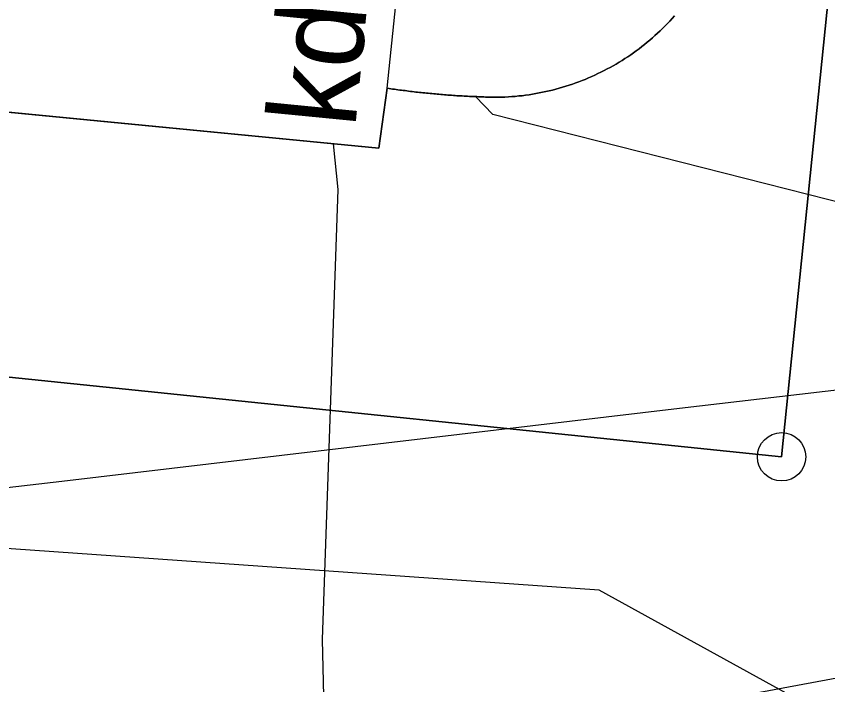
# Model space of a CAD drawing. Extents: x 6434771 to 6436222, y 5663454 to 5664782.
# Drawn here: x 6435089.56 to 6435097.95, y 5664336.72 to 5664343.63 of the extents above; entities that cross this region are included whole.
import ezdxf

# ---------------------------------------------------------------- set-up
doc = ezdxf.new("R2010")
doc.units = 0
for name, color, linetype in [('Warstwa 1', 7, 'Continuous'), ('Warstwa 10', 7, 'Continuous'), ('Warstwa 12', 7, 'Continuous'), ('Warstwa 4', 7, 'Continuous'), ('Warstwa 5', 7, 'Continuous'), ('Warstwa 6', 7, 'Continuous'), ('Warstwa 7', 7, 'Continuous')]:
    doc.layers.add(name, color=color, linetype=linetype)

msp = doc.modelspace()

# ---------------------------------------------------------------- linework, layer by layer
at = {"layer": 'Warstwa 1'}
for p, q in [((6435097.471, 5664339.076), (6435098.425, 5664348.436)), ((6435097.471, 5664339.076), (6435098.425, 5664348.436)), ((6435067.287, 5664342.191), (6435097.471, 5664339.076)), ((6435067.287, 5664342.191), (6435097.471, 5664339.076))]:
    msp.add_line(p, q, dxfattribs=at)
msp.add_lwpolyline([(6435096.363, 5664343.633), (6435096.34, 5664343.607), (6435096.316, 5664343.58), (6435096.292, 5664343.554), (6435096.266, 5664343.529), (6435096.241, 5664343.504), (6435096.216, 5664343.479), (6435096.189, 5664343.454), (6435096.163, 5664343.431), (6435096.137, 5664343.407), (6435096.109, 5664343.384), (6435096.082, 5664343.361), (6435096.055, 5664343.339), (6435096.027, 5664343.316), (6435095.998, 5664343.295), (6435095.97, 5664343.274), (6435095.941, 5664343.253), (6435095.912, 5664343.233), (6435095.882, 5664343.212), (6435095.853, 5664343.193), (6435095.823, 5664343.174), (6435095.793, 5664343.155), (6435095.762, 5664343.136), (6435095.731, 5664343.119), (6435095.7, 5664343.101), (6435095.669, 5664343.085), (6435095.638, 5664343.068), (6435095.605, 5664343.052), (6435095.573, 5664343.037), (6435095.541, 5664343.021), (6435095.509, 5664343.007), (6435095.477, 5664342.992), (6435095.443, 5664342.978), (6435095.41, 5664342.966), (6435095.377, 5664342.952), (6435095.344, 5664342.941), (6435095.31, 5664342.928), (6435095.277, 5664342.917), (6435095.243, 5664342.906), (6435095.208, 5664342.896), (6435095.174, 5664342.886), (6435095.14, 5664342.876), (6435095.105, 5664342.867), (6435095.071, 5664342.859), (6435095.036, 5664342.851), (6435095.002, 5664342.844), (6435094.967, 5664342.837), (6435094.932, 5664342.83), (6435094.897, 5664342.824), (6435094.862, 5664342.819), (6435094.826, 5664342.814), (6435094.79, 5664342.809), (6435094.755, 5664342.806), (6435094.72, 5664342.802), (6435094.684, 5664342.799), (6435094.649, 5664342.797), (6435094.613, 5664342.795), (6435094.578, 5664342.794), (6435094.542, 5664342.793), (6435094.506, 5664342.793), (6435094.488, 5664342.793), (6435094.469, 5664342.793), (6435094.451, 5664342.794), (6435094.432, 5664342.795), (6435094.413, 5664342.795), (6435094.395, 5664342.796), (6435094.376, 5664342.796), (6435094.358, 5664342.797), (6435094.339, 5664342.798), (6435094.321, 5664342.799), (6435094.302, 5664342.799), (6435094.284, 5664342.8), (6435094.265, 5664342.801), (6435094.247, 5664342.802), (6435094.228, 5664342.803), (6435094.209, 5664342.804), (6435094.191, 5664342.804), (6435094.172, 5664342.806), (6435094.154, 5664342.807), (6435094.135, 5664342.808), (6435094.117, 5664342.809), (6435094.098, 5664342.811), (6435094.08, 5664342.812), (6435094.061, 5664342.813), (6435094.043, 5664342.814), (6435094.024, 5664342.815), (6435094.006, 5664342.818), (6435093.987, 5664342.819), (6435093.969, 5664342.82), (6435093.95, 5664342.821), (6435093.931, 5664342.824), (6435093.913, 5664342.825), (6435093.895, 5664342.827), (6435093.877, 5664342.828), (6435093.858, 5664342.83), (6435093.84, 5664342.832), (6435093.821, 5664342.834), (6435093.803, 5664342.835), (6435093.785, 5664342.837), (6435093.766, 5664342.84), (6435093.748, 5664342.841), (6435093.729, 5664342.843), (6435093.711, 5664342.845), (6435093.692, 5664342.847), (6435093.674, 5664342.85), (6435093.655, 5664342.852), (6435093.637, 5664342.854), (6435093.618, 5664342.856), (6435093.6, 5664342.859), (6435093.581, 5664342.861), (6435093.563, 5664342.863), (6435093.545, 5664342.865), (6435093.526, 5664342.867), (6435093.508, 5664342.871), (6435093.489, 5664342.873), (6435093.471, 5664342.875), (6435093.452, 5664342.878), (6435093.434, 5664342.881), (6435093.416, 5664342.884), (6435093.397, 5664342.886), (6435093.31, 5664342.267), (6435085.189, 5664343.055)], dxfattribs=at)
at = {"layer": 'Warstwa 10'}
msp.add_circle((6435097.471, 5664339.076), 0.25, dxfattribs=at)
at = {"layer": 'Warstwa 12'}
for points in [[(6435132.438, 5664335.787), (6435124.784, 5664334.176), (6435113.592, 5664330.781), (6435106.818, 5664332.903), (6435106.878, 5664333.164), (6435106.411, 5664333.228), (6435104.663, 5664333.369), (6435104.181, 5664333.329), (6435103.682, 5664333.311), (6435100.055, 5664335.235), (6435095.585, 5664337.699), (6435082.355, 5664338.629), (6435069.833, 5664340.19), (6435067.774, 5664341.135), (6435066.752, 5664344.338), (6435065.661, 5664347.511), (6435065.691, 5664351.691), (6435067.119, 5664364.765), (6435067.487, 5664373.642), (6435068.554, 5664376.699), (6435070.485, 5664385.857), (6435078.011, 5664384.869)], [(6435130.641, 5664335.069), (6435127.612, 5664333.917), (6435113.35, 5664337.609), (6435107.887, 5664339.091), (6435103.433, 5664340.253), (6435100.344, 5664341.127), (6435094.488, 5664342.615), (6435094.308, 5664342.799)]]:
    msp.add_lwpolyline(points, dxfattribs=at)
at = {"layer": 'Warstwa 4'}
msp.add_lwpolyline([(6435077.576, 5664358.619), (6435076.683, 5664350.139), (6435076.156, 5664344.524), (6435076.119, 5664343.975), (6435080.094, 5664343.557), (6435080.09, 5664343.207), (6435081.282, 5664341.752), (6435083.699, 5664341.483), (6435085.155, 5664342.726), (6435085.189, 5664343.055), (6435093.31, 5664342.267), (6435093.397, 5664342.886), (6435093.964, 5664348.38), (6435094.664, 5664355.842), (6435091.197, 5664356.094), (6435091.513, 5664359.12), (6435081.174, 5664360.105), (6435081.052, 5664358.257)], close=True, dxfattribs=at)
at = {"layer": 'Warstwa 5'}
for p, q in [((6435096.34, 5664343.607), (6435096.363, 5664343.633)), ((6435096.266, 5664343.529), (6435096.292, 5664343.554)), ((6435096.292, 5664343.554), (6435096.316, 5664343.58)), ((6435096.316, 5664343.58), (6435096.34, 5664343.607)), ((6435096.189, 5664343.454), (6435096.216, 5664343.479)), ((6435096.216, 5664343.479), (6435096.241, 5664343.504)), ((6435096.241, 5664343.504), (6435096.266, 5664343.529)), ((6435096.082, 5664343.361), (6435096.109, 5664343.384)), ((6435096.109, 5664343.384), (6435096.137, 5664343.407)), ((6435096.137, 5664343.407), (6435096.163, 5664343.431)), ((6435096.163, 5664343.431), (6435096.189, 5664343.454)), ((6435095.998, 5664343.295), (6435096.027, 5664343.316)), ((6435096.027, 5664343.316), (6435096.055, 5664343.339)), ((6435096.055, 5664343.339), (6435096.082, 5664343.361)), ((6435095.882, 5664343.212), (6435095.912, 5664343.233)), ((6435095.912, 5664343.233), (6435095.941, 5664343.253)), ((6435095.941, 5664343.253), (6435095.97, 5664343.274)), ((6435095.97, 5664343.274), (6435095.998, 5664343.295)), ((6435095.731, 5664343.119), (6435095.762, 5664343.136)), ((6435095.762, 5664343.136), (6435095.793, 5664343.155)), ((6435095.793, 5664343.155), (6435095.823, 5664343.174)), ((6435095.823, 5664343.174), (6435095.853, 5664343.193)), ((6435095.853, 5664343.193), (6435095.882, 5664343.212)), ((6435085.189, 5664343.055), (6435093.31, 5664342.267)), ((6435095.573, 5664343.037), (6435095.605, 5664343.052)), ((6435095.605, 5664343.052), (6435095.638, 5664343.068)), ((6435095.638, 5664343.068), (6435095.669, 5664343.085)), ((6435095.669, 5664343.085), (6435095.7, 5664343.101)), ((6435095.7, 5664343.101), (6435095.731, 5664343.119)), ((6435095.377, 5664342.952), (6435095.41, 5664342.966)), ((6435095.41, 5664342.966), (6435095.443, 5664342.978)), ((6435095.443, 5664342.978), (6435095.477, 5664342.992)), ((6435095.477, 5664342.992), (6435095.509, 5664343.007)), ((6435095.509, 5664343.007), (6435095.541, 5664343.021)), ((6435095.541, 5664343.021), (6435095.573, 5664343.037)), ((6435093.31, 5664342.267), (6435093.397, 5664342.886)), ((6435093.397, 5664342.886), (6435093.416, 5664342.884)), ((6435093.416, 5664342.884), (6435093.434, 5664342.881)), ((6435093.434, 5664342.881), (6435093.452, 5664342.878)), ((6435093.452, 5664342.878), (6435093.471, 5664342.875)), ((6435095.14, 5664342.876), (6435095.174, 5664342.886)), ((6435095.174, 5664342.886), (6435095.208, 5664342.896)), ((6435095.208, 5664342.896), (6435095.243, 5664342.906)), ((6435095.243, 5664342.906), (6435095.277, 5664342.917)), ((6435095.277, 5664342.917), (6435095.31, 5664342.928)), ((6435095.31, 5664342.928), (6435095.344, 5664342.941)), ((6435095.344, 5664342.941), (6435095.377, 5664342.952)), ((6435093.471, 5664342.875), (6435093.489, 5664342.873)), ((6435093.489, 5664342.873), (6435093.508, 5664342.871)), ((6435093.508, 5664342.871), (6435093.526, 5664342.867)), ((6435093.526, 5664342.867), (6435093.545, 5664342.865)), ((6435093.545, 5664342.865), (6435093.563, 5664342.863)), ((6435093.563, 5664342.863), (6435093.581, 5664342.861)), ((6435093.581, 5664342.861), (6435093.6, 5664342.859)), ((6435093.6, 5664342.859), (6435093.618, 5664342.856)), ((6435093.618, 5664342.856), (6435093.637, 5664342.854)), ((6435093.637, 5664342.854), (6435093.655, 5664342.852)), ((6435093.655, 5664342.852), (6435093.674, 5664342.85)), ((6435093.674, 5664342.85), (6435093.692, 5664342.847)), ((6435093.692, 5664342.847), (6435093.711, 5664342.845)), ((6435093.711, 5664342.845), (6435093.729, 5664342.843)), ((6435093.729, 5664342.843), (6435093.748, 5664342.841)), ((6435093.748, 5664342.841), (6435093.766, 5664342.84)), ((6435093.766, 5664342.84), (6435093.785, 5664342.837)), ((6435093.785, 5664342.837), (6435093.803, 5664342.835)), ((6435093.803, 5664342.835), (6435093.821, 5664342.834)), ((6435093.821, 5664342.834), (6435093.84, 5664342.832)), ((6435093.84, 5664342.832), (6435093.858, 5664342.83)), ((6435093.858, 5664342.83), (6435093.877, 5664342.828)), ((6435093.877, 5664342.828), (6435093.895, 5664342.827)), ((6435093.895, 5664342.827), (6435093.913, 5664342.825)), ((6435093.913, 5664342.825), (6435093.931, 5664342.824)), ((6435093.931, 5664342.824), (6435093.95, 5664342.821)), ((6435093.95, 5664342.821), (6435093.969, 5664342.82)), ((6435093.969, 5664342.82), (6435093.987, 5664342.819)), ((6435093.987, 5664342.819), (6435094.006, 5664342.818)), ((6435094.006, 5664342.818), (6435094.024, 5664342.815)), ((6435094.024, 5664342.815), (6435094.043, 5664342.814)), ((6435094.043, 5664342.814), (6435094.061, 5664342.813)), ((6435094.061, 5664342.813), (6435094.08, 5664342.812)), ((6435094.08, 5664342.812), (6435094.098, 5664342.811)), ((6435094.098, 5664342.811), (6435094.117, 5664342.809)), ((6435094.117, 5664342.809), (6435094.135, 5664342.808)), ((6435094.135, 5664342.808), (6435094.154, 5664342.807)), ((6435094.154, 5664342.807), (6435094.172, 5664342.806)), ((6435094.172, 5664342.806), (6435094.191, 5664342.804)), ((6435094.191, 5664342.804), (6435094.209, 5664342.804)), ((6435094.209, 5664342.804), (6435094.228, 5664342.803)), ((6435094.228, 5664342.803), (6435094.247, 5664342.802)), ((6435094.247, 5664342.802), (6435094.265, 5664342.801)), ((6435094.265, 5664342.801), (6435094.284, 5664342.8)), ((6435094.284, 5664342.8), (6435094.302, 5664342.799)), ((6435094.302, 5664342.799), (6435094.321, 5664342.799)), ((6435094.321, 5664342.799), (6435094.339, 5664342.798)), ((6435094.339, 5664342.798), (6435094.358, 5664342.797)), ((6435094.358, 5664342.797), (6435094.376, 5664342.796)), ((6435094.376, 5664342.796), (6435094.395, 5664342.796)), ((6435094.395, 5664342.796), (6435094.413, 5664342.795)), ((6435094.413, 5664342.795), (6435094.432, 5664342.795)), ((6435094.432, 5664342.795), (6435094.451, 5664342.794)), ((6435094.451, 5664342.794), (6435094.469, 5664342.793)), ((6435094.542, 5664342.793), (6435094.578, 5664342.794)), ((6435094.578, 5664342.794), (6435094.613, 5664342.795)), ((6435094.613, 5664342.795), (6435094.649, 5664342.797)), ((6435094.649, 5664342.797), (6435094.684, 5664342.799)), ((6435094.684, 5664342.799), (6435094.72, 5664342.802)), ((6435094.72, 5664342.802), (6435094.755, 5664342.806)), ((6435094.755, 5664342.806), (6435094.79, 5664342.809)), ((6435094.79, 5664342.809), (6435094.826, 5664342.814)), ((6435094.826, 5664342.814), (6435094.862, 5664342.819)), ((6435094.862, 5664342.819), (6435094.897, 5664342.824)), ((6435094.897, 5664342.824), (6435094.932, 5664342.83)), ((6435094.932, 5664342.83), (6435094.967, 5664342.837)), ((6435094.967, 5664342.837), (6435095.002, 5664342.844)), ((6435095.002, 5664342.844), (6435095.036, 5664342.851)), ((6435095.036, 5664342.851), (6435095.071, 5664342.859)), ((6435095.071, 5664342.859), (6435095.105, 5664342.867)), ((6435095.105, 5664342.867), (6435095.14, 5664342.876)), ((6435094.469, 5664342.793), (6435094.488, 5664342.793)), ((6435094.488, 5664342.793), (6435094.506, 5664342.793)), ((6435094.506, 5664342.793), (6435094.542, 5664342.793))]:
    msp.add_line(p, q, dxfattribs=at)
at = {"layer": 'Warstwa 6'}
for points in [[(6435098.936, 5664353.47), (6435099.538, 5664359.413), (6435069.56, 5664362.316), (6435067.287, 5664342.191), (6435097.471, 5664339.076), (6435098.425, 5664348.436), (6435130.823, 5664346.455), (6435130.783, 5664351.416)], [(6435130.919, 5664334.482), (6435130.823, 5664346.455), (6435098.425, 5664348.436), (6435097.471, 5664339.076), (6435067.287, 5664342.191), (6435066.962, 5664339.345), (6435065.265, 5664317.253)]]:
    msp.add_lwpolyline(points, close=True, dxfattribs=at)
at = {"layer": 'Warstwa 7'}
for points in [[(6435138.546, 5664343.582), (6435134.755, 5664343.628), (6435128.532, 5664343.549), (6435127.791, 5664343.497), (6435126.354, 5664343.236), (6435120.169, 5664342.418), (6435107.507, 5664340.967), (6435101.697, 5664340.192), (6435096.417, 5664339.576), (6435090.034, 5664338.822), (6435083.914, 5664338.111), (6435078.848, 5664337.447), (6435077.776, 5664337.333)], [(6435092.761, 5664335.875), (6435092.727, 5664337.188), (6435092.89, 5664341.839), (6435092.843, 5664342.313)], [(6435139.638, 5664342.088), (6435134.767, 5664342.1), (6435128.67, 5664342.082), (6435127.702, 5664342.141), (6435127.068, 5664342.118), (6435120.231, 5664340.925), (6435115.603, 5664339.996), (6435110.365, 5664339.026), (6435105.199, 5664338.164), (6435101.15, 5664337.365), (6435097.191, 5664336.629), (6435093.622, 5664336.024), (6435092.761, 5664335.875)]]:
    msp.add_lwpolyline(points, dxfattribs=at)

# ---------------------------------------------------------------- texts
msp.add_text('kd150', height=0.9, rotation=84.4196, dxfattribs=at).set_placement((6435093.0657, 5664342.4655))

doc.saveas('drawing.dxf')
